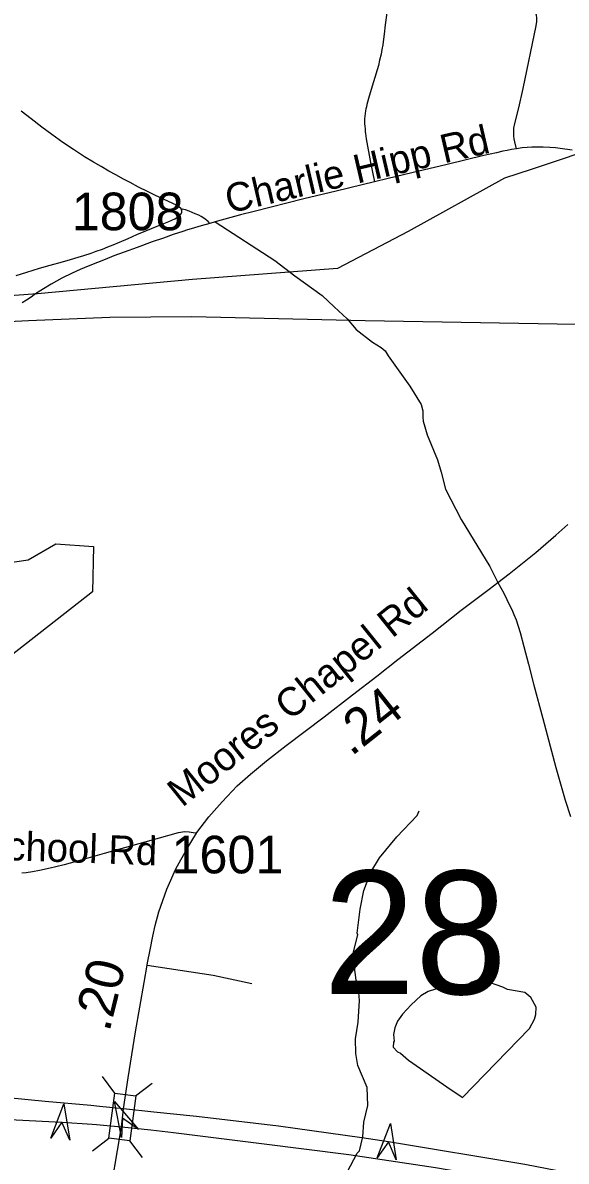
# Model space of a CAD drawing. Extents: x 1383679 to 1536984, y 460658 to 651027.
# Drawn here: x 1402554 to 1404363, y 554708 to 558492 of the extents above; entities that cross this region are included whole.
import ezdxf

# ---------------------------------------------------------------- set-up
doc = ezdxf.new("R2010")
doc.units = 0
for name, color, linetype in [('Exist Hydrographic Misc Water Feature', 7, 'Continuous'), ('Exist Road Non-System Type 51', 7, 'Continuous'), ('Exist Road Primary Interstate Divided Center Attributed', 7, 'Continuous'), ('Exist Road Primary Interstate Structure Cantilever Sign Attributed CELL', 7, 'Continuous'), ('Exist Road Secondary Mileage Hundredths English Label', 7, 'Continuous'), ('Exist Road Secondary Structure Standard Bridge Attributed CELL', 7, 'Continuous'), ('Exist Road Secondary Structure Standard Bridge CELL', 7, 'Continuous'), ('Exist Road Secondary Structure Standard Bridge Number Label', 7, 'Continuous'), ('Exist Road Secondary Type 51 Attributed', 7, 'Continuous'), ('Exist Road Secondary Type 51 Label', 7, 'Continuous'), ('Exist Road Secondary Type 51 Number Label', 7, 'Continuous'), ('Exist Utilities Electrical Transmission Line', 7, 'Continuous')]:
    doc.layers.add(name, color=color, linetype=linetype)

msp = doc.modelspace()

# ---------------------------------------------------------------- linework, layer by layer
at = {"layer": 'Exist Hydrographic Misc Water Feature'}
for points in [[(1402431.7, 556374.8), (1402376.6, 556517), (1402379.7, 556651.5), (1402413.6, 556683.6), (1402572.7, 556706.7), (1402664.6, 556760.6), (1402789.7, 556751.6), (1402786.6, 556600.7), (1402515.6, 556389.4), (1402431.7, 556374.8)], [(1403600.2, 554607.7), (1403667, 554734.1), (1403675.2, 554741.9), (1403685.7, 554789), (1403689.4, 554837.5), (1403702.7, 554893.2), (1403700, 554953.2), (1403669.7, 555025.9), (1403662.6, 555066), (1403661.7, 555114), (1403670.9, 555169.8), (1403674.6, 555241.7), (1403671.4, 555281.8), (1403664.1, 555309.9), (1403653, 555395.2), (1403669.1, 555460.1), (1403667.6, 555465.7), (1403677.5, 555545.5), (1403688.9, 555607.2), (1403712.2, 555668.6), (1403741.3, 555715.9), (1403799, 555786.5), (1403866.5, 555856.9), (1403872.9, 555872.8)], [(1403790.3, 555106.6), (1403787.5, 555103.1), (1403787.1, 555087.1), (1403800.7, 555070.8), (1403810.7, 555066.6), (1403838.1, 555044), (1403979.9, 554944.7), (1404011.4, 554923.9), (1404017.6, 554919.8), (1404240.5, 555148.4), (1404257.3, 555180), (1404261.7, 555195.9), (1404262.2, 555219.9), (1404244.9, 555252.3), (1404225.3, 555268.7), (1404167.4, 555278.1), (1404151.7, 555286.5), (1404088.1, 555308), (1404064.1, 555308.5), (1404048, 555302.9), (1404007.4, 555277.9), (1403991.3, 555274.2), (1403959.5, 555283), (1403927.4, 555279.7), (1403903.3, 555272.3), (1403878.9, 555256.9), (1403846.2, 555227.7), (1403817.5, 555196.4), (1403801, 555172.7), (1403792.5, 555150.9), (1403788, 555129), (1403790.3, 555106.6)]]:
    msp.add_lwpolyline(points, dxfattribs=at)
at = {"layer": 'Exist Road Non-System Type 51'}
for points in [[(1404197, 558073.7), (1404191.4, 558097), (1404189.4, 558106.2), (1404188.3, 558115.9), (1404188.3, 558121.2), (1404188.3, 558127.1), (1404188.3, 558142), (1404192, 558157.2), (1404205.4, 558209.2), (1404219.6, 558273.9), (1404262.2, 558482), (1404264.3, 558496.6), (1404264.8, 558508.4), (1404263.8, 558518.2), (1404261.6, 558525), (1404257.6, 558530.6), (1404252.5, 558536.5), (1404244, 558543.4), (1404231.5, 558550.7), (1404215.9, 558559), (1404154.8, 558583.6), (1404118.4, 558615.1)], [(1403765.2, 558525), (1403760.6, 558485.9), (1403756.9, 558454.6), (1403754.7, 558438.3), (1403752.2, 558419.1), (1403749.6, 558404.1), (1403746.6, 558388.3), (1403741.9, 558367.8), (1403737.6, 558350.7), (1403721.4, 558296.5), (1403707.2, 558248.7), (1403699.7, 558220.8), (1403697.9, 558213.3), (1403696.2, 558206.2), (1403694.8, 558199.6), (1403693.6, 558190.9), (1403692.3, 558181.5), (1403691.9, 558172.9), (1403691.4, 558165.9), (1403691.9, 558157.9), (1403692.7, 558148.1), (1403693.2, 558140.5), (1403694.2, 558130.1), (1403694.9, 558123.8), (1403697, 558107.1), (1403711.3, 558028), (1403725.1, 557964.1)], [(1403081.7, 557872.6), (1403079.9, 557875), (1403073.3, 557881), (1403065.9, 557885.5), (1403054.1, 557891.8), (1403022.8, 557906), (1402996.4, 557918.2), (1402969, 557931.1), (1402939.6, 557946.3), (1402911.7, 557961.1), (1402889.9, 557972.5), (1402864.2, 557986.8), (1402841.4, 557999.3), (1402815.1, 558014.2), (1402789.3, 558029.1), (1402760.1, 558046.8), (1402722.9, 558070.9), (1402687.4, 558094.7), (1402650.7, 558121.2), (1402617.4, 558145.6), (1402582.7, 558172.7), (1402549.4, 558198.1)], [(1402533, 557652.4), (1402568.2, 557663.6), (1402610.3, 557676.6), (1402646, 557686.9), (1402686.5, 557697.7), (1402713.4, 557705.1), (1402739.2, 557713.1), (1402757.6, 557718.6), (1402781.6, 557726.6), (1402799.2, 557732.8), (1402819.8, 557740.2), (1402837.4, 557747.1), (1402855.7, 557754.5), (1402876.2, 557763), (1402904.8, 557775.6), (1402934.2, 557788.1), (1402964.4, 557801.2), (1403001.5, 557816), (1403040.8, 557832), (1403059.9, 557840.8), (1403069.2, 557845.9), (1403075.6, 557850.8), (1403081.3, 557857), (1403083.6, 557863.3), (1403084.2, 557869.1), (1403081.7, 557872.6)], [(1403176.9, 557825.4), (1403171.3, 557831.4), (1403168.5, 557834.3), (1403160.5, 557840.5), (1403148.5, 557847.9), (1403140, 557852.5), (1403128.6, 557857.3), (1403118.3, 557861.6), (1403108.6, 557865.6), (1403095.5, 557870.7), (1403084.9, 557872.8), (1403081.7, 557872.6)], [(1403176.9, 557825.4), (1403147.5, 557817.2), (1403115.1, 557807.5), (1403103.1, 557804.1), (1403087.5, 557798.9), (1403054.5, 557788.1), (1403022.6, 557776.7), (1402984.9, 557763.6), (1402935.3, 557745.4), (1402891.4, 557729.4), (1402858, 557717.1), (1402828.3, 557705.6), (1402802.6, 557695.4), (1402772.3, 557683.4), (1402746, 557672.5), (1402719, 557660.4), (1402685, 557643.8), (1402648.8, 557623.7), (1402623, 557608.2), (1402596.5, 557590.9), (1402582, 557580.7), (1402567.2, 557570.4), (1402553, 557561.3)], [(1403195.1, 557830.5), (1403194.1, 557830.3), (1403176.9, 557825.4)], [(1403195.1, 557830.5), (1403392.6, 557702.3), (1403460, 557651.4), (1403550.9, 557586.2), (1403590.1, 557548.5), (1403633.3, 557508), (1403664.1, 557473.1), (1403718.1, 557431.1), (1403747.2, 557412.5), (1403759.8, 557401.7), (1403770.3, 557385.2), (1403842.3, 557284.6), (1403880.3, 557223.5), (1403885.5, 557201.9), (1403885.8, 557191.4), (1403886, 557180.7), (1403886.4, 557167.8), (1403900, 557122.4), (1403934.1, 557039.9), (1403946.2, 556998.6), (1403960.4, 556941.6), (1404013.1, 556841.4), (1404108.2, 556684.2), (1404135.2, 556631.5)], [(1402967.9, 555359.4), (1403188.3, 555325.9), (1403316.6, 555298.2)]]:
    msp.add_lwpolyline(points, dxfattribs=at)
at = {"layer": 'Exist Road Primary Interstate Divided Center Attributed'}
for points in [[(1402889.9, 554881.6), (1402809.6, 554889.8), (1402781.4, 554892.7), (1402628.7, 554906.1), (1402436.1, 554924.4), (1402264.4, 554938.2), (1402075, 554951.4), (1402066.2, 554951.9), (1401820.9, 554959.8), (1401703.2, 554961.2), (1401454.2, 554964.3), (1401140.9, 554963), (1400812.9, 554956.8), (1400615.7, 554948.8), (1400380.2, 554939.8), (1400229.5, 554933.3), (1400151.5, 554930.7), (1400046.8, 554927.3), (1399813.2, 554921.2), (1399668.9, 554919.2), (1399415.1, 554904.8), (1399267.1, 554899.4), (1398949.5, 554886), (1398849.6, 554881.8)], [(1398871.8, 554808), (1399139.7, 554819.3), (1399383.9, 554824.3), (1399558.4, 554831.4), (1399816.6, 554844.8), (1399967.8, 554848.3), (1400081.5, 554856), (1400107.8, 554857.8), (1400231.2, 554866.9), (1400703.7, 554883.3), (1401109.6, 554891.3), (1401566.5, 554885.6), (1401573.3, 554885.6), (1401953.8, 554874.5), (1402075, 554867.8), (1402227.7, 554859.3), (1402444.7, 554849.5), (1402685, 554837.7), (1402785.5, 554830.5), (1402799.6, 554829.3), (1402883.2, 554821.9)], [(1407107.1, 553899.3), (1406922.5, 553967.7), (1406679.8, 554051.5), (1406415.7, 554141.3), (1405927.6, 554293.3), (1405535.4, 554403.2), (1405139.5, 554502.8), (1404962.1, 554544.8), (1404574.2, 554629.1), (1404225.4, 554696.7), (1403771.2, 554771.9), (1403682.1, 554785.3), (1403405, 554824), (1403132.7, 554856.6), (1402990.2, 554871.2), (1402889.9, 554881.6)], [(1402883.2, 554821.9), (1402981.1, 554811.5), (1403055.8, 554803.3), (1403349.3, 554766.2), (1403639.3, 554730.4), (1403927.4, 554686.4), (1404147.8, 554648.5), (1404413.6, 554599.2), (1404571.6, 554567.5), (1404774.7, 554524.1), (1404995.3, 554475), (1405263.1, 554411.3), (1405442.5, 554365.5), (1405674, 554302.7), (1405939.6, 554223.7), (1406233.8, 554135.9), (1406377.3, 554090.6), (1406489.5, 554052.4), (1406641.3, 554001.4), (1406824.2, 553936.6), (1407006.2, 553870.3), (1407178.2, 553807)]]:
    msp.add_lwpolyline(points, dxfattribs=at)
at = {"layer": 'Exist Road Primary Interstate Structure Cantilever Sign Attributed CELL'}
for points in [[(1402648, 554784.3), (1402691.1, 554898.3), (1402710.8, 554778), (1402685, 554837.7)], [(1403733.7, 554718.9), (1403777.8, 554832.5), (1403796.4, 554712.1), (1403771.2, 554771.9)]]:
    msp.add_lwpolyline(points, close=True, dxfattribs=at)
at = {"layer": 'Exist Road Secondary Structure Standard Bridge Attributed CELL'}
msp.add_lwpolyline([(1402882.6, 554786.3), (1402860.2, 554906.2), (1402939.5, 554813.5), (1402886.5, 554851.2)], close=True, dxfattribs=at)
at = {"layer": 'Exist Road Secondary Structure Standard Bridge CELL'}
for p, q in [((1402861.3, 554934.2), (1402819.4, 554989)), ((1402929.7, 554925.1), (1402984.5, 554967)), ((1402786.2, 554742.5), (1402841, 554784.5)), ((1402952.9, 554720.3), (1402911, 554775.1))]:
    msp.add_line(p, q, dxfattribs=at)
msp.add_lwpolyline([(1402841, 554784.5), (1402861, 554934.2), (1402931, 554924.9), (1402911, 554775.1)], close=True, dxfattribs=at)
at = {"layer": 'Exist Road Secondary Type 51 Attributed'}
for points in [[(1404382.3, 558068.5), (1404342.1, 558074.5), (1404327.4, 558076.4), (1404307.9, 558078), (1404286.3, 558078.8), (1404263.2, 558079.2), (1404248.3, 558079.4), (1404232.9, 558078.3), (1404215.5, 558076.1), (1404197, 558073.7), (1404196.8, 558073.7), (1404180.2, 558071), (1404166.6, 558067.9), (1404152, 558065.2), (1404130.8, 558060.5), (1404088.7, 558051), (1403966.8, 558021.3), (1403848.8, 557993.9), (1403770.5, 557975), (1403725.1, 557964.1), (1403683.6, 557954.1), (1403597.7, 557932.8), (1403489.5, 557906.7), (1403324.5, 557865.2), (1403278.5, 557853.6), (1403195.1, 557830.5)], [(1404135.2, 556631.5), (1404172.8, 556660.8), (1404261, 556731.7), (1404327.6, 556789), (1404368.2, 556824.6)], [(1403132.9, 555798.2), (1403134.1, 555800.2), (1403173.8, 555852.3), (1403217.4, 555902.2), (1403268, 555955.7), (1403312.2, 555994.8), (1403365.6, 556039), (1403431.2, 556089.4), (1403557.6, 556185.1), (1403651.8, 556257.9), (1403732.6, 556320.1), (1403802.6, 556375.4), (1403916.2, 556463.5), (1404013.2, 556539.4), (1404106.6, 556609.1), (1404135.2, 556631.5)], [(1404135.2, 556631.5), (1404155.3, 556596.3), (1404165.1, 556575.4), (1404183.9, 556536.5), (1404187.9, 556525.5), (1404195.8, 556507.7), (1404202.9, 556486.3), (1404209.2, 556465.1), (1404221.8, 556418.4), (1404237.4, 556359.6), (1404255.1, 556290), (1404284.3, 556179.4), (1404327.8, 556016.2), (1404358.8, 555907.8), (1404376.8, 555853.1)], [(1403132.9, 555798.2), (1403121.9, 555799.7), (1403108.4, 555801.8), (1403093.4, 555802.5), (1403071.5, 555799.7), (1403008.6, 555781.8), (1402824.8, 555730.6), (1402732.2, 555704.2), (1402692.3, 555692.8), (1402665, 555686.5), (1402645.6, 555681.9), (1402610.4, 555674.5), (1402586.6, 555669.5), (1402566, 555666.5), (1402551.5, 555665.2)], [(1402889.9, 554881.6), (1402905.7, 554985.2), (1402929.3, 555137.3), (1402958.1, 555302), (1402967.9, 555359.4), (1402969.4, 555366.8), (1402978, 555409.9), (1402986.7, 555455.8), (1402994.9, 555491.5), (1403007.5, 555536.4), (1403033.9, 555612.2), (1403064.2, 555679.5), (1403101.1, 555746.8), (1403132.9, 555798.2)], [(1402883.2, 554821.9), (1402886.5, 554851.2), (1402889.9, 554881.6)], [(1402831.7, 554501.6), (1402850.5, 554632.6), (1402869.6, 554743), (1402883.2, 554821.9)]]:
    msp.add_lwpolyline(points, dxfattribs=at)
at = {"layer": 'Exist Utilities Electrical Transmission Line'}
for points in [[(1408693.2, 559557.3), (1407978.9, 559309.6), (1407455.5, 559124.6), (1406860, 558922.9), (1406159.6, 558673.1), (1405618.4, 558484.5), (1405022.5, 558266.5), (1404501.3, 558089.6), (1404245.8, 558004.1), (1404157.4, 557975.6), (1403836.3, 557799), (1403602.1, 557675), (1403119.6, 557639.3), (1402603.5, 557591.5), (1401591.3, 557518.4), (1401052.1, 557471.6), (1400859.7, 557457.7)], [(1408631.4, 557461), (1407937.6, 557489.1), (1407246, 557515.3), (1407124.5, 557433.3), (1406902.3, 557299.1), (1406638.9, 557335.6), (1406263.5, 557382.4), (1405846.4, 557437.6), (1405642.6, 557455.3), (1405133, 557476.1), (1404397.1, 557489), (1403693.3, 557501.3), (1403117, 557515.2), (1402843.8, 557512.4), (1402573.4, 557502), (1402154.8, 557480.6), (1401817.8, 557439.8), (1401354.4, 557379.3), (1401079.6, 557347), (1400885, 557322.9)]]:
    msp.add_lwpolyline(points, dxfattribs=at)

# ---------------------------------------------------------------- texts
at = {"layer": 'Exist Road Secondary Mileage Hundredths English Label'}
for s, rotation, p in [('.24', 38.4575, (1403647.7, 556051.5)), ('.20', 76.1813, (1402842.5, 555134.6))]:
    msp.add_text(s, height=125, rotation=rotation, dxfattribs=at).set_placement(p)
at = {"layer": 'Exist Road Secondary Structure Standard Bridge Number Label'}
msp.add_text('28', height=410.1, dxfattribs=at).set_placement((1403555.1, 555263))
at = {"layer": 'Exist Road Secondary Type 51 Label'}
for s, rotation, p in [('Charlie Hipp Rd', 13.0778, (1403240.5, 557858.3)), ('Moores Chapel Rd', 38.8448, (1403084.9, 555881.8)), ('Heavy Equipment School Rd', 357.9817, (1401376.9, 555748.3))]:
    msp.add_text(s, height=95, rotation=rotation, dxfattribs=at).set_placement(p)
at = {"layer": 'Exist Road Secondary Type 51 Number Label'}
for s, p in [('1808', (1402717.6, 557802.7)), ('1601', (1403049.6, 555664.6))]:
    msp.add_text(s, height=125, dxfattribs=at).set_placement(p)

doc.saveas('drawing.dxf')
